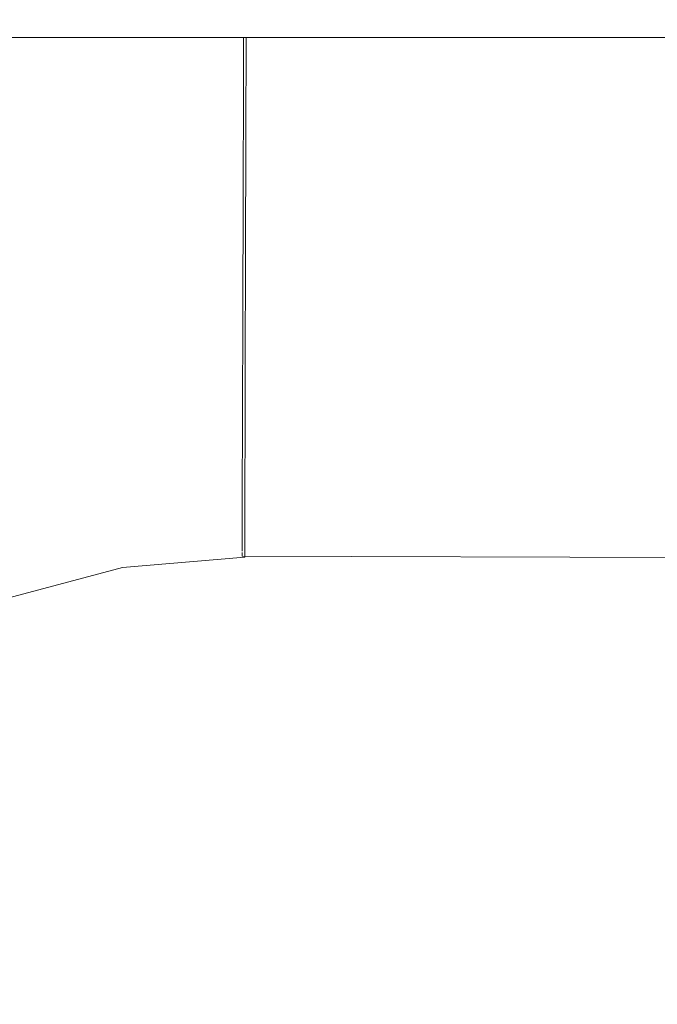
# Model space of a CAD drawing. Header units: millimetres. Extents: x -30280 to 309309, y -17460 to 4378.
# Tile 542 of 656: x 151005 to 151020, y -14493 to -14469. Entities that reach past the tile are written whole.
import ezdxf

# ---------------------------------------------------------------- set-up
doc = ezdxf.new("R2010")
doc.units = ezdxf.units.MM
doc.header["$MEASUREMENT"] = 0
doc.linetypes.add('Wipeout_Contour', pattern=[1000, 0, -1000])
doc.layers.add('P1_PLANTA PRIMERA_4_12_FAÇ_Façana', color=7, linetype='Continuous')
doc.layers.add('P1_PLANTA PRIMERA_4_Nuevo_09_EI_Mobiliari general', color=7, linetype='Continuous')
doc.layers.add('P1_PLANTA PRIMERA_4_Nuevo_09_EI_Mobiliari general_Pluma_Nº__1', color=7, linetype='Continuous', lineweight=5)

msp = doc.modelspace()

# ---------------------------------------------------------------- wipeouts: each hides what was drawn before it
at = {"color": 254, "linetype": 'Wipeout_Contour', "lineweight": 0, "ltscale": 4556497.205425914}
msp.add_wipeout([(151882.62, -14022.052), (150782.62, -14022.052), (150782.62, -14023.885), (150890.293, -14023.885), (150903.857, -14449.995), (150903.929, -14505.564), (150882.333, -14505.564), (150886.263, -14527.856), (150886.9, -14530.194), (150928.929, -14764.931), (150970.958, -14530.194), (150971.595, -14527.856), (150975.525, -14505.564), (150953.929, -14505.564), (150953.929, -14449.995), (150967.565, -14023.885), (151390.293, -14023.885), (151403.857, -14449.995), (151403.929, -14505.564), (151382.333, -14505.564), (151386.263, -14527.856), (151386.9, -14530.194), (151428.929, -14764.931), (151470.958, -14530.194), (151471.595, -14527.856), (151475.525, -14505.564), (151453.929, -14505.564), (151453.929, -14449.995), (151467.565, -14023.885), (151882.62, -14023.885)], dxfattribs=at).dxf.layer = 'P1_PLANTA PRIMERA_4_12_FAÇ_Façana'

# ---------------------------------------------------------------- next in the draw order: wipeouts: each hides what was drawn before it
at = {"color": 254, "linetype": 'Wipeout_Contour', "lineweight": 0, "ltscale": 607477.089167}
msp.add_wipeout([(151403.929, -14469.75), (151403.929, -14458.215), (150953.929, -14458.215), (150953.929, -14469.75)], dxfattribs=at).dxf.layer = 'P1_PLANTA PRIMERA_4_Nuevo_09_EI_Mobiliari general'
at = {"color": 254, "linetype": 'Wipeout_Contour', "lineweight": 0, "ltscale": 4252411.366083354}
msp.add_wipeout([(150991.819, -14505.297), (150997.826, -14503.696), (151003.486, -14503.223), (151178.929, -14503.678), (151354.372, -14503.196), (151360.032, -14503.696), (151365.582, -14505.147), (151364.463, -14496.363), (151363.694, -14493.495), (151362.438, -14490.805), (151360.733, -14488.374), (151358.631, -14486.277), (151356.196, -14484.578), (151353.503, -14483.328), (151350.633, -14482.566), (151347.674, -14482.315), (151192.121, -14482.728), (151178.929, -14482.764), (151165.738, -14482.801), (151010.184, -14482.293), (151007.225, -14482.566), (151004.355, -14483.328), (151001.662, -14484.578), (150999.227, -14486.277), (150997.125, -14488.374), (150995.42, -14490.805), (150994.164, -14493.495), (150993.395, -14496.363)], dxfattribs=at).dxf.layer = 'P1_PLANTA PRIMERA_4_Nuevo_09_EI_Mobiliari general'

# ---------------------------------------------------------------- next in the draw order: wipeouts: each hides what was drawn before it
at = {"color": 254, "linetype": 'Wipeout_Contour', "lineweight": 0, "ltscale": 758473.240833}
msp.add_wipeout([(151004.479, -14469.75), (150999.886, -14470.969), (151000.275, -14472.043), (151005.17, -14470.743), (151004.998, -14469.75)], dxfattribs=at).dxf.layer = 'P1_PLANTA PRIMERA_4_Nuevo_09_EI_Mobiliari general'

# ---------------------------------------------------------------- next in the draw order: wipeouts: each hides what was drawn before it
at = {"color": 254, "linetype": 'Wipeout_Contour', "lineweight": 0, "ltscale": 606797.238728}
msp.add_wipeout([(151010.156, -14469.75), (151004.998, -14469.75), (151005.17, -14470.743), (151010.154, -14470.32)], dxfattribs=at).dxf.layer = 'P1_PLANTA PRIMERA_4_Nuevo_09_EI_Mobiliari general'

# ---------------------------------------------------------------- next in the draw order: wipeouts: each hides what was drawn before it
at = {"color": 254, "linetype": 'Wipeout_Contour', "lineweight": 0, "ltscale": 606779.127415}
msp.add_wipeout([(151005.17, -14470.743), (151000.275, -14472.043), (151000.705, -14473.232), (151005.387, -14471.989)], dxfattribs=at).dxf.layer = 'P1_PLANTA PRIMERA_4_Nuevo_09_EI_Mobiliari general'

# ---------------------------------------------------------------- next in the draw order: wipeouts: each hides what was drawn before it
at = {"color": 254, "linetype": 'Wipeout_Contour', "lineweight": 0, "ltscale": 606798.041776}
msp.add_wipeout([(151005.17, -14470.743), (151005.387, -14471.989), (151010.151, -14471.584), (151010.154, -14470.32)], dxfattribs=at).dxf.layer = 'P1_PLANTA PRIMERA_4_Nuevo_09_EI_Mobiliari general'

# ---------------------------------------------------------------- next in the draw order: wipeouts: each hides what was drawn before it
at = {"color": 254, "linetype": 'Wipeout_Contour', "lineweight": 0, "ltscale": 455441.007043}
msp.add_wipeout([(151010.156, -14469.75), (151178.929, -14470.764), (151178.929, -14469.75)], dxfattribs=at).dxf.layer = 'P1_PLANTA PRIMERA_4_Nuevo_09_EI_Mobiliari general'
at = {"color": 254, "linetype": 'Wipeout_Contour', "lineweight": 0, "ltscale": 606780.931463}
msp.add_wipeout([(151005.387, -14471.989), (151000.705, -14473.232), (151001.163, -14474.498), (151005.617, -14473.316)], dxfattribs=at).dxf.layer = 'P1_PLANTA PRIMERA_4_Nuevo_09_EI_Mobiliari general'

# ---------------------------------------------------------------- next in the draw order: linework, layer by layer
at = {"layer": 'P1_PLANTA PRIMERA_4_Nuevo_09_EI_Mobiliari general_Pluma_Nº__1', "color": 7, "linetype": 'Continuous', "lineweight": 5}
msp.add_line((151403.929, -14469.75), (150953.929, -14469.75), dxfattribs=at)

# ---------------------------------------------------------------- next in the draw order: wipeouts: each hides what was drawn before it
at = {"color": 254, "linetype": 'Wipeout_Contour', "lineweight": 0, "ltscale": 606799.044981}
msp.add_wipeout([(151010.214, -14471.579), (151005.387, -14471.989), (151005.617, -14473.316), (151010.147, -14472.931)], dxfattribs=at).dxf.layer = 'P1_PLANTA PRIMERA_4_Nuevo_09_EI_Mobiliari general'

# ---------------------------------------------------------------- next in the draw order: wipeouts: each hides what was drawn before it
at = {"color": 254, "linetype": 'Wipeout_Contour', "lineweight": 0, "ltscale": 607143.802951}
msp.add_wipeout([(151010.155, -14470.293), (151010.151, -14471.557), (151178.929, -14472.028), (151178.929, -14470.764)], dxfattribs=at).dxf.layer = 'P1_PLANTA PRIMERA_4_Nuevo_09_EI_Mobiliari general'
at = {"color": 254, "linetype": 'Wipeout_Contour', "lineweight": 0, "ltscale": 606782.823202}
msp.add_wipeout([(151005.617, -14473.316), (151001.163, -14474.498), (151001.635, -14475.805), (151005.855, -14474.684)], dxfattribs=at).dxf.layer = 'P1_PLANTA PRIMERA_4_Nuevo_09_EI_Mobiliari general'

# ---------------------------------------------------------------- next in the draw order: linework, layer by layer
at = {"layer": 'P1_PLANTA PRIMERA_4_Nuevo_09_EI_Mobiliari general_Pluma_Nº__1', "color": 7, "linetype": 'Continuous', "lineweight": 5}
for p, q in [((151010.156, -14469.75), (151010.155, -14470.293)), ((151010.219, -14469.75), (151010.217, -14470.293))]:
    msp.add_line(p, q, dxfattribs=at)

# ---------------------------------------------------------------- next in the draw order: wipeouts: each hides what was drawn before it
at = {"color": 254, "linetype": 'Wipeout_Contour', "lineweight": 0, "ltscale": 606800.06685}
msp.add_wipeout([(151010.21, -14472.926), (151005.617, -14473.316), (151005.855, -14474.684), (151010.206, -14474.315)], dxfattribs=at).dxf.layer = 'P1_PLANTA PRIMERA_4_Nuevo_09_EI_Mobiliari general'

# ---------------------------------------------------------------- next in the draw order: wipeouts: each hides what was drawn before it
at = {"color": 254, "linetype": 'Wipeout_Contour', "lineweight": 0, "ltscale": 607144.355718}
msp.add_wipeout([(151010.151, -14471.557), (151010.21, -14472.904), (151178.929, -14473.375), (151178.929, -14472.028)], dxfattribs=at).dxf.layer = 'P1_PLANTA PRIMERA_4_Nuevo_09_EI_Mobiliari general'
at = {"color": 254, "linetype": 'Wipeout_Contour', "lineweight": 0, "ltscale": 606784.745248}
msp.add_wipeout([(151005.855, -14474.684), (151001.635, -14475.805), (151002.107, -14477.111), (151006.093, -14476.053)], dxfattribs=at).dxf.layer = 'P1_PLANTA PRIMERA_4_Nuevo_09_EI_Mobiliari general'

# ---------------------------------------------------------------- next in the draw order: linework, layer by layer
at = {"layer": 'P1_PLANTA PRIMERA_4_Nuevo_09_EI_Mobiliari general_Pluma_Nº__1', "color": 7, "linetype": 'Continuous', "lineweight": 5}
for p, q in [((151010.155, -14470.293), (151010.151, -14471.557)), ((151010.217, -14470.293), (151010.214, -14471.557))]:
    msp.add_line(p, q, dxfattribs=at)

# ---------------------------------------------------------------- next in the draw order: wipeouts: each hides what was drawn before it
at = {"color": 254, "linetype": 'Wipeout_Contour', "lineweight": 0, "ltscale": 606801.056203}
msp.add_wipeout([(151010.206, -14474.315), (151005.855, -14474.684), (151006.093, -14476.053), (151010.202, -14475.704)], dxfattribs=at).dxf.layer = 'P1_PLANTA PRIMERA_4_Nuevo_09_EI_Mobiliari general'

# ---------------------------------------------------------------- next in the draw order: wipeouts: each hides what was drawn before it
at = {"color": 254, "linetype": 'Wipeout_Contour', "lineweight": 0, "ltscale": 910690.925927}
msp.add_wipeout([(151010.147, -14472.931), (151010.206, -14474.293), (151165.715, -14474.728), (151165.711, -14473.412), (151178.93, -14473.375), (151010.147, -14472.904)], dxfattribs=at).dxf.layer = 'P1_PLANTA PRIMERA_4_Nuevo_09_EI_Mobiliari general'
at = {"color": 254, "linetype": 'Wipeout_Contour', "lineweight": 0, "ltscale": 606786.639364}
msp.add_wipeout([(151006.093, -14476.053), (151002.107, -14477.111), (151002.565, -14478.378), (151006.324, -14477.38)], dxfattribs=at).dxf.layer = 'P1_PLANTA PRIMERA_4_Nuevo_09_EI_Mobiliari general'

# ---------------------------------------------------------------- next in the draw order: linework, layer by layer
at = {"layer": 'P1_PLANTA PRIMERA_4_Nuevo_09_EI_Mobiliari general_Pluma_Nº__1', "color": 7, "linetype": 'Continuous', "lineweight": 5}
for p, q in [((151010.151, -14471.557), (151010.147, -14472.904)), ((151010.214, -14471.557), (151010.21, -14472.904))]:
    msp.add_line(p, q, dxfattribs=at)

# ---------------------------------------------------------------- next in the draw order: wipeouts: each hides what was drawn before it
at = {"color": 254, "linetype": 'Wipeout_Contour', "lineweight": 0, "ltscale": 606802.031914}
msp.add_wipeout([(151010.202, -14475.704), (151006.093, -14476.053), (151006.324, -14477.38), (151010.198, -14477.051)], dxfattribs=at).dxf.layer = 'P1_PLANTA PRIMERA_4_Nuevo_09_EI_Mobiliari general'

# ---------------------------------------------------------------- next in the draw order: wipeouts: each hides what was drawn before it
at = {"color": 254, "linetype": 'Wipeout_Contour', "lineweight": 0, "ltscale": 758989.089295}
msp.add_wipeout([(151010.206, -14474.293), (151010.202, -14475.682), (151165.719, -14476.117), (151165.715, -14474.801), (151178.93, -14474.764)], dxfattribs=at).dxf.layer = 'P1_PLANTA PRIMERA_4_Nuevo_09_EI_Mobiliari general'
at = {"color": 254, "linetype": 'Wipeout_Contour', "lineweight": 0, "ltscale": 606788.448225}
msp.add_wipeout([(151006.324, -14477.38), (151002.565, -14478.378), (151002.995, -14479.566), (151006.54, -14478.625)], dxfattribs=at).dxf.layer = 'P1_PLANTA PRIMERA_4_Nuevo_09_EI_Mobiliari general'

# ---------------------------------------------------------------- next in the draw order: linework, layer by layer
at = {"layer": 'P1_PLANTA PRIMERA_4_Nuevo_09_EI_Mobiliari general_Pluma_Nº__1', "color": 7, "linetype": 'Continuous', "lineweight": 5}
for p, q in [((151010.147, -14472.904), (151010.143, -14474.293)), ((151010.21, -14472.904), (151010.206, -14474.293))]:
    msp.add_line(p, q, dxfattribs=at)

# ---------------------------------------------------------------- next in the draw order: wipeouts: each hides what was drawn before it
at = {"color": 254, "linetype": 'Wipeout_Contour', "lineweight": 0, "ltscale": 606802.964599}
msp.add_wipeout([(151010.198, -14477.051), (151006.324, -14477.38), (151006.54, -14478.625), (151010.195, -14478.315)], dxfattribs=at).dxf.layer = 'P1_PLANTA PRIMERA_4_Nuevo_09_EI_Mobiliari general'

# ---------------------------------------------------------------- next in the draw order: wipeouts: each hides what was drawn before it
at = {"color": 254, "linetype": 'Wipeout_Contour', "lineweight": 0, "ltscale": 607119.677416}
msp.add_wipeout([(151010.198, -14477.029), (151165.723, -14477.464), (151165.719, -14476.191), (151010.202, -14475.682)], dxfattribs=at).dxf.layer = 'P1_PLANTA PRIMERA_4_Nuevo_09_EI_Mobiliari general'
at = {"color": 254, "linetype": 'Wipeout_Contour', "lineweight": 0, "ltscale": 606790.117155}
msp.add_wipeout([(151006.54, -14478.625), (151002.995, -14479.566), (151003.384, -14480.641), (151006.736, -14479.751)], dxfattribs=at).dxf.layer = 'P1_PLANTA PRIMERA_4_Nuevo_09_EI_Mobiliari general'

# ---------------------------------------------------------------- next in the draw order: linework, layer by layer
at = {"layer": 'P1_PLANTA PRIMERA_4_Nuevo_09_EI_Mobiliari general_Pluma_Nº__1', "color": 7, "linetype": 'Continuous', "lineweight": 5}
for p, q in [((151010.143, -14474.293), (151010.14, -14475.682)), ((151010.206, -14474.293), (151010.202, -14475.682))]:
    msp.add_line(p, q, dxfattribs=at)

# ---------------------------------------------------------------- next in the draw order: wipeouts: each hides what was drawn before it
at = {"color": 254, "linetype": 'Wipeout_Contour', "lineweight": 0, "ltscale": 606803.826228}
msp.add_wipeout([(151010.195, -14478.315), (151006.54, -14478.625), (151006.736, -14479.751), (151010.192, -14479.457)], dxfattribs=at).dxf.layer = 'P1_PLANTA PRIMERA_4_Nuevo_09_EI_Mobiliari general'
at = {"color": 254, "linetype": 'Wipeout_Contour', "lineweight": 0, "ltscale": 455095.584008}
msp.add_wipeout([(151006.905, -14480.722), (151003.719, -14481.568), (151007.042, -14481.51)], dxfattribs=at).dxf.layer = 'P1_PLANTA PRIMERA_4_Nuevo_09_EI_Mobiliari general'

# ---------------------------------------------------------------- next in the draw order: wipeouts: each hides what was drawn before it
at = {"color": 254, "linetype": 'Wipeout_Contour', "lineweight": 0, "ltscale": 607120.175658}
msp.add_wipeout([(151010.198, -14477.029), (151010.195, -14478.293), (151165.726, -14478.728), (151165.723, -14477.537)], dxfattribs=at).dxf.layer = 'P1_PLANTA PRIMERA_4_Nuevo_09_EI_Mobiliari general'
at = {"color": 254, "linetype": 'Wipeout_Contour', "lineweight": 0, "ltscale": 455104.926379}
msp.add_wipeout([(151010.189, -14480.443), (151006.905, -14480.722), (151010.187, -14481.243)], dxfattribs=at).dxf.layer = 'P1_PLANTA PRIMERA_4_Nuevo_09_EI_Mobiliari general'
at = {"color": 254, "linetype": 'Wipeout_Contour', "lineweight": 0, "ltscale": 455096.264353}
msp.add_wipeout([(151007.042, -14481.51), (151003.991, -14482.32), (151007.143, -14482.091)], dxfattribs=at).dxf.layer = 'P1_PLANTA PRIMERA_4_Nuevo_09_EI_Mobiliari general'

# ---------------------------------------------------------------- next in the draw order: linework, layer by layer
at = {"layer": 'P1_PLANTA PRIMERA_4_Nuevo_09_EI_Mobiliari general_Pluma_Nº__1', "color": 7, "linetype": 'Continuous', "lineweight": 5}
for p, q in [((151010.14, -14475.682), (151010.136, -14477.029)), ((151010.202, -14475.682), (151010.198, -14477.03))]:
    msp.add_line(p, q, dxfattribs=at)

# ---------------------------------------------------------------- next in the draw order: wipeouts: each hides what was drawn before it
at = {"color": 254, "linetype": 'Wipeout_Contour', "lineweight": 0, "ltscale": 607120.635026}
msp.add_wipeout([(151010.192, -14479.436), (151165.729, -14479.87), (151165.726, -14478.801), (151010.195, -14478.293)], dxfattribs=at).dxf.layer = 'P1_PLANTA PRIMERA_4_Nuevo_09_EI_Mobiliari general'
at = {"color": 254, "linetype": 'Wipeout_Contour', "lineweight": 0, "ltscale": 455105.276502}
msp.add_wipeout([(151010.187, -14481.243), (151007.042, -14481.51), (151010.185, -14481.833)], dxfattribs=at).dxf.layer = 'P1_PLANTA PRIMERA_4_Nuevo_09_EI_Mobiliari general'
at = {"color": 254, "linetype": 'Wipeout_Contour', "lineweight": 0, "ltscale": 455096.731544}
msp.add_wipeout([(151007.143, -14482.091), (151004.191, -14482.874), (151007.204, -14482.446)], dxfattribs=at).dxf.layer = 'P1_PLANTA PRIMERA_4_Nuevo_09_EI_Mobiliari general'

# ---------------------------------------------------------------- next in the draw order: linework, layer by layer
at = {"layer": 'P1_PLANTA PRIMERA_4_Nuevo_09_EI_Mobiliari general_Pluma_Nº__1', "color": 7, "linetype": 'Continuous', "lineweight": 5}
for p, q in [((151010.136, -14477.029), (151010.132, -14478.293)), ((151010.198, -14477.03), (151010.195, -14478.293)), ((151010.132, -14478.293), (151010.129, -14479.435)), ((151010.195, -14478.293), (151010.192, -14479.435)), ((151004.355, -14483.328), (151007.225, -14482.566))]:
    msp.add_line(p, q, dxfattribs=at)

# ---------------------------------------------------------------- next in the draw order: wipeouts: each hides what was drawn before it
at = {"color": 254, "linetype": 'Wipeout_Contour', "lineweight": 0, "ltscale": 455264.140056}
msp.add_wipeout([(151010.187, -14481.221), (151165.734, -14481.656), (151010.189, -14480.422)], dxfattribs=at).dxf.layer = 'P1_PLANTA PRIMERA_4_Nuevo_09_EI_Mobiliari general'
at = {"color": 254, "linetype": 'Wipeout_Contour', "lineweight": 0, "ltscale": 455105.545325}
msp.add_wipeout([(151010.185, -14481.833), (151007.143, -14482.091), (151010.184, -14482.194)], dxfattribs=at).dxf.layer = 'P1_PLANTA PRIMERA_4_Nuevo_09_EI_Mobiliari general'

# ---------------------------------------------------------------- next in the draw order: linework, layer by layer
at = {"layer": 'P1_PLANTA PRIMERA_4_Nuevo_09_EI_Mobiliari general_Pluma_Nº__1', "color": 7, "linetype": 'Continuous', "lineweight": 5}
for p, q in [((151010.129, -14479.435), (151010.126, -14480.421)), ((151010.192, -14479.435), (151010.189, -14480.422))]:
    msp.add_line(p, q, dxfattribs=at)

# ---------------------------------------------------------------- next in the draw order: wipeouts: each hides what was drawn before it
at = {"color": 254, "linetype": 'Wipeout_Contour', "lineweight": 0, "ltscale": 455264.319739}
msp.add_wipeout([(151010.185, -14481.811), (151165.736, -14482.245), (151010.187, -14481.221)], dxfattribs=at).dxf.layer = 'P1_PLANTA PRIMERA_4_Nuevo_09_EI_Mobiliari general'

# ---------------------------------------------------------------- next in the draw order: linework, layer by layer
at = {"layer": 'P1_PLANTA PRIMERA_4_Nuevo_09_EI_Mobiliari general_Pluma_Nº__1', "color": 7, "linetype": 'Continuous', "lineweight": 5}
for p, q in [((151010.126, -14480.421), (151010.124, -14481.221)), ((151010.189, -14480.422), (151010.187, -14481.221)), ((151010.124, -14481.221), (151010.122, -14481.811)), ((151010.187, -14481.221), (151010.185, -14481.811)), ((151010.122, -14481.811), (151010.121, -14482.172)), ((151010.185, -14481.811), (151010.184, -14482.172)), ((151010.184, -14482.172), (151010.184, -14482.315)), ((151007.225, -14482.566), (151010.184, -14482.315)), ((151010.121, -14482.199), (151010.121, -14482.293)), ((151010.121, -14482.293), (151165.737, -14482.728))]:
    msp.add_line(p, q, dxfattribs=at)

doc.saveas('drawing.dxf')
